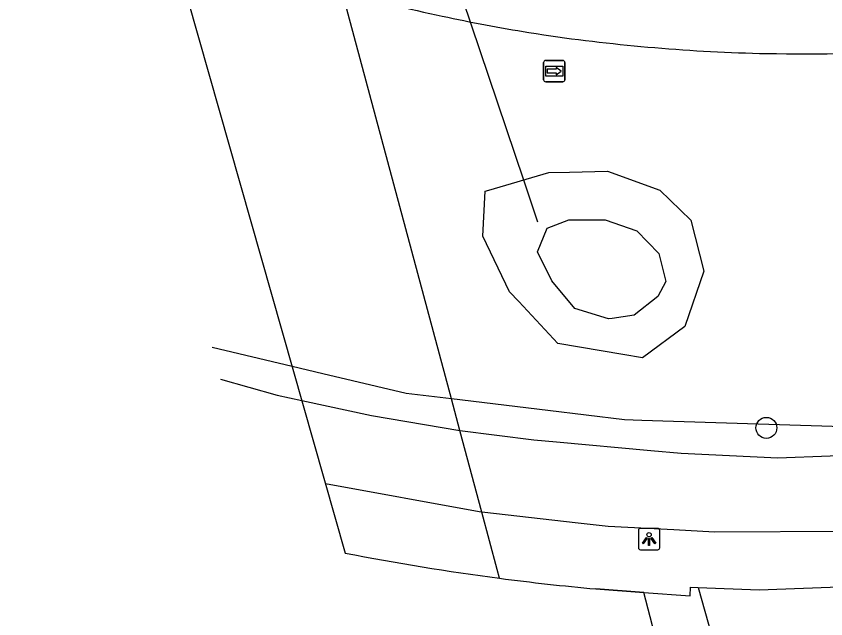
# Model space of a CAD drawing. Extents: x 159053 to 160041, y 380450 to 381422.
# Drawn here: x 159164.69 to 159202.47, y 380714.55 to 380742.67 of the extents above; entities that cross this region are included whole.
import ezdxf

# ---------------------------------------------------------------- set-up
doc = ezdxf.new("R2010")
doc.units = 0
for name, color, linetype in [('IMGEO_Berm_groen', 7, 'Continuous'), ('IMGEO_Boom', 7, 'Continuous'), ('IMGEO_Dek', 7, 'Continuous'), ('IMGEO_Duiker', 7, 'Continuous'), ('IMGEO_Fietspad_gesloten', 7, 'Continuous'), ('IMGEO_Groenvoorziening', 7, 'Continuous'), ('IMGEO_Haag', 7, 'Continuous'), ('IMGEO_Hek', 7, 'Continuous'), ('IMGEO_Lichtpunt', 7, 'Continuous'), ('IMGEO_Meer_plas_ven_vijver', 7, 'Continuous'), ('IMGEO_Rijbaan_lokaal_gesloten', 7, 'Continuous'), ('IMGEO_Voetpad_open', 7, 'Continuous'), ('IMGEO_Waterloop', 7, 'Continuous'), ('IMGEO_Wegwijzer', 7, 'Continuous')]:
    doc.layers.add(name, color=color, linetype=linetype)

msp = doc.modelspace()

# ---------------------------------------------------------------- linework, layer by layer
at = {"layer": 'IMGEO_Berm_groen'}
msp.add_lwpolyline([(159196.77, 380730.764), (159195.885, 380728.193), (159193.916, 380726.721), (159192.99, 380726.879), (159189.967, 380727.395), (159188.14, 380729.347), (159187.707, 380729.81), (159186.464, 380732.405), (159186.576, 380734.494), (159186.748, 380734.545), (159189.54, 380735.373), (159190.505, 380735.393), (159192.276, 380735.429), (159194.718, 380734.547), (159196.169, 380733.154), (159196.77, 380730.764)], dxfattribs=at)
at = {"layer": 'IMGEO_Boom'}
msp.add_circle((159199.693, 380723.456), 0.489, dxfattribs=at)
at = {"layer": 'IMGEO_Dek'}
for points in [[(159164.687, 380772.037), (159169.614, 380754.299), (159170.246, 380752.074), (159180.037, 380717.616)], [(159187.239, 380716.44), (159187.128, 380716.852), (159186.413, 380719.52), (159185.394, 380723.326), (159184.997, 380724.808), (159179.904, 380743.815), (159178.811, 380747.895), (159178.184, 380750.238), (159177.035, 380754.526), (159175.479, 380760.332), (159174.537, 380763.849), (159173.902, 380766.219), (159173.768, 380766.719)]]:
    msp.add_lwpolyline(points, dxfattribs=at)
msp.add_arc((159201.893, 380828.824), 113.336, 258.88125, 262.57102, dxfattribs=at)
at = {"layer": 'IMGEO_Duiker'}
msp.add_lwpolyline([(159181.265, 380756.078), (159181.445, 380755.545), (159188.359, 380735.023), (159189.015, 380733.075)], dxfattribs=at)
at = {"layer": 'IMGEO_Fietspad_gesloten'}
for points in [[(159185.394, 380723.326), (159188.849, 380722.898), (159189.894, 380722.803), (159194.295, 380722.405), (159195.722, 380722.276), (159200.231, 380722.051), (159205.116, 380722.248), (159210.939, 380722.72), (159215.378, 380723.18), (159220.398, 380723.899), (159226.924, 380725.165), (159234.553, 380726.568), (159240.572, 380727.74), (159250.34, 380729.811), (159273.223, 380734.74)], [(159274.113, 380731.279), (159271.005, 380730.543), (159256.093, 380727.447), (159240.12, 380724.005), (159229.181, 380721.684), (159222.946, 380720.738), (159217.298, 380719.932), (159213.122, 380719.38), (159208.53, 380718.902), (159203.423, 380718.614), (159197.277, 380718.596), (159195.377, 380718.697), (159192.316, 380718.86), (159190.908, 380719.017), (159186.413, 380719.52)], [(159174.228, 380725.729), (159176.872, 380724.985), (159178.014, 380724.738), (159181.26, 380724.035), (159185.394, 380723.326)], [(159186.413, 380719.52), (159185.394, 380723.326)], [(159186.413, 380719.52), (159186.299, 380719.533), (159179.122, 380720.837), (159179.122, 380720.837)]]:
    msp.add_lwpolyline(points, dxfattribs=at)
at = {"layer": 'IMGEO_Groenvoorziening'}
msp.add_lwpolyline([(159196.515, 380716.012), (159199.711, 380704.641), (159201.179, 380698.341), (159202.234, 380693.433), (159202.443, 380692.522)], dxfattribs=at)
at = {"layer": 'IMGEO_Haag'}
for points in [[(159272.76, 380736.318), (159271.684, 380736.085), (159234.844, 380728.081), (159223.718, 380725.897), (159213.461, 380724.546), (159203.264, 380723.5), (159193.888, 380723.8), (159193.068, 380723.826), (159189.503, 380724.26), (159184.997, 380724.808)], [(159184.997, 380724.808), (159182.888, 380725.065), (159179.001, 380725.985), (159177.563, 380726.325), (159173.832, 380727.208)], [(159185.394, 380723.326), (159184.997, 380724.808)]]:
    msp.add_lwpolyline(points, dxfattribs=at)
at = {"layer": 'IMGEO_Hek'}
msp.add_lwpolyline([(159191.732, 380715.942), (159193.972, 380715.781), (159196.136, 380715.626)], dxfattribs=at)
for centre, radius, start, end in [((159201.893, 380828.824), 113.336, 258.88125, 262.57102), ((159201.837, 380827.63), 112.144, 262.52034, 264.83007)]:
    msp.add_arc(centre, radius, start, end, dxfattribs=at)
at = {"layer": 'IMGEO_Lichtpunt'}
for p, q in [((159193.723, 380718.672), (159193.723, 380717.865)), ((159193.723, 380718.672), (159193.723, 380717.865)), ((159194.625, 380718.767), (159193.817, 380718.767)), ((159194.625, 380718.767), (159193.817, 380718.767)), ((159194.719, 380717.865), (159194.719, 380718.672)), ((159194.719, 380717.865), (159194.719, 380718.672)), ((159193.817, 380717.771), (159194.625, 380717.771)), ((159193.817, 380717.771), (159194.625, 380717.771))]:
    msp.add_line(p, q, dxfattribs=at)
for points in [[(159194.097, 380718.336), (159194.136, 380718.308), (159193.948, 380718.046), (159193.91, 380718.073), (159194.097, 380718.336)], [(159194.199, 380718.288), (159194.246, 380718.288), (159194.246, 380717.966), (159194.199, 380717.966), (159194.199, 380718.288)], [(159194.309, 380718.308), (159194.347, 380718.335), (159194.534, 380718.073), (159194.495, 380718.045), (159194.309, 380718.308)]]:
    msp.add_lwpolyline(points, dxfattribs=at)
msp.add_circle((159194.222, 380718.47), 0.0994, dxfattribs=at)
for centre, start, end in [((159193.817, 380718.672), 90, 180), ((159193.817, 380718.672), 90, 180), ((159194.625, 380718.672), 0, 90), ((159194.625, 380718.672), 0, 90), ((159193.817, 380717.865), 180, 270), ((159193.817, 380717.865), 180, 270), ((159194.625, 380717.865), 270, 0), ((159194.625, 380717.865), 270, 360)]:
    msp.add_arc(centre, 0.0946, start, end, dxfattribs=at)
at = {"layer": 'IMGEO_Meer_plas_ven_vijver'}
msp.add_lwpolyline([(159190.75, 380729.02), (159189.687, 380730.313), (159189.02, 380731.668), (159189.458, 380732.774), (159190.479, 380733.17), (159191.154, 380733.17), (159192.167, 380733.17), (159193.647, 380732.648), (159194.669, 380731.585), (159195.002, 380730.292), (159194.627, 380729.583), (159193.522, 380728.708), (159192.498, 380728.564), (159192.334, 380728.541), (159190.75, 380729.02)], dxfattribs=at)
at = {"layer": 'IMGEO_Rijbaan_lokaal_gesloten'}
msp.add_lwpolyline([(159188.604, 380741.908), (159188.958, 380741.852), (159189.312, 380741.797)], dxfattribs=at)
for centre, radius, start, end in [((159201.362, 380820.934), 80.048, 254.45117, 257.8926), ((159201.834, 380823.383), 82.542, 257.92884, 260.77694), ((159201.4, 380823.487), 82.579, 261.58261, 268.81888), ((159201.385, 380844.738), 103.827, 269.06897, 277.38693)]:
    msp.add_arc(centre, radius, start, end, dxfattribs=at)
at = {"layer": 'IMGEO_Voetpad_open'}
for points in [[(159187.239, 380716.44), (159187.128, 380716.852), (159186.413, 380719.52)], [(159196.515, 380716.012), (159199.353, 380715.905), (159204.742, 380716.108), (159207.927, 380716.313)], [(159193.972, 380715.781), (159191.732, 380715.942)], [(159193.972, 380715.781), (159196.136, 380715.626), (159196.157, 380716.025), (159196.515, 380716.012)]]:
    msp.add_lwpolyline(points, dxfattribs=at)
msp.add_arc((159201.837, 380827.63), 112.144, 262.52034, 264.83007, dxfattribs=at)
at = {"layer": 'IMGEO_Waterloop'}
for points in [[(159184.997, 380724.808), (159179.904, 380743.815)], [(159185.394, 380723.326), (159184.997, 380724.808)], [(159237.696, 380553.447), (159237.545, 380553.985), (159237.466, 380555.37), (159237.388, 380556.38), (159236.854, 380557.592), (159236.222, 380558.689), (159235.156, 380560.469), (159233.616, 380566.385), (159232.819, 380570.097), (159232.456, 380573.354), (159232.003, 380576.57), (159230.992, 380580.745), (159228.83, 380591.441), (159226.762, 380599.188), (159218.476, 380619.395), (159215.263, 380630.84), (159215.288, 380632.071), (159215.166, 380633.919), (159211.09, 380648.754), (159205.688, 380670.891), (159199.266, 380695.452), (159193.972, 380715.781)]]:
    msp.add_lwpolyline(points, dxfattribs=at)
at = {"layer": 'IMGEO_Wegwijzer'}
for p, q in [((159189.301, 380739.704), (159189.301, 380740.504)), ((159189.301, 380740.504), (159189.301, 380739.704)), ((159189.401, 380740.604), (159190.191, 380740.604)), ((159190.191, 380740.604), (159189.401, 380740.604)), ((159190.291, 380740.504), (159190.291, 380739.704)), ((159190.291, 380739.704), (159190.291, 380740.504)), ((159190.191, 380739.604), (159189.401, 380739.604)), ((159189.401, 380739.604), (159190.191, 380739.604))]:
    msp.add_line(p, q, dxfattribs=at)
for points in [[(159189.402, 380740.336), (159190.19, 380740.336), (159190.19, 380739.872), (159189.402, 380739.872), (159189.402, 380740.336)], [(159189.467, 380740.188), (159189.467, 380740.104), (159189.467, 380740.02), (159189.878, 380740.02), (159189.878, 380739.937), (159190.125, 380740.104), (159189.878, 380740.271), (159189.878, 380740.188), (159189.467, 380740.188)]]:
    msp.add_lwpolyline(points, dxfattribs=at)
for centre, start, end in [((159189.401, 380740.504), 90, 180), ((159189.401, 380740.504), 90, 180), ((159190.191, 380740.504), 0, 90), ((159190.191, 380740.504), 360, 90), ((159189.401, 380739.704), 180, 270), ((159189.401, 380739.704), 180, 270), ((159190.191, 380739.704), 270, 0), ((159190.191, 380739.704), 270, 0)]:
    msp.add_arc(centre, 0.1, start, end, dxfattribs=at)

doc.saveas('drawing.dxf')
